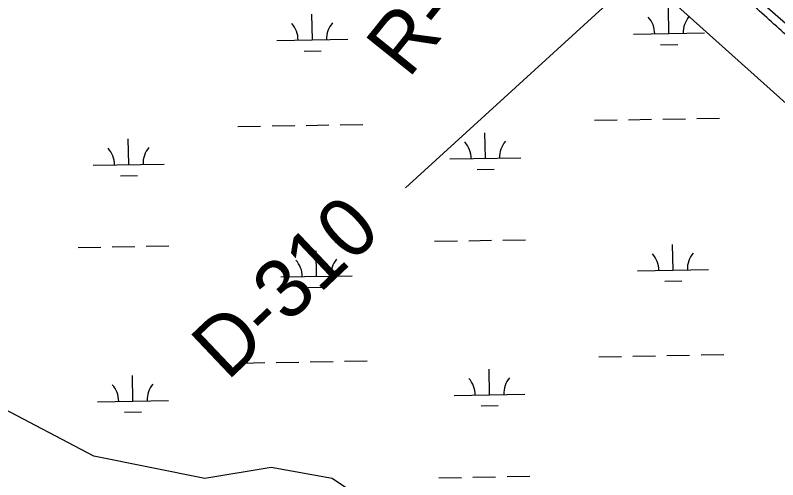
# Model space of a CAD drawing. Extents: x 3903937 to 3942190, y 260677 to 286651.
# Drawn here: x 3918879 to 3919952, y 279616 to 280270 of the extents above; entities that cross this region are included whole.
import ezdxf

# ---------------------------------------------------------------- set-up
doc = ezdxf.new("R2010")
doc.units = 0
for name, color, linetype in [('V-RIVR-EDGE', 7, 'Continuous'), ('V-RIVR-RANG', 7, 'Continuous'), ('V-RIVR-RANG-IDEN', 7, 'Continuous'), ('V-SITE-VEGE', 7, 'Continuous'), ('V-WETL-SWMP', 7, 'Continuous')]:
    doc.layers.add(name, color=color, linetype=linetype)

msp = doc.modelspace()

# ---------------------------------------------------------------- linework, layer by layer
at = {"layer": 'V-RIVR-EDGE'}
msp.add_spline([(3921377.3, 279062.2), (3921266.3, 279148.9), (3921205.7, 279194.7), (3921163, 279223.9), (3921117.5, 279259), (3921069, 279295.1), (3920989.5, 279356.5), (3920904.2, 279419.8), (3920848.5, 279465.1), (3920819.4, 279491.4), (3920764.6, 279532.3), (3920724.9, 279564.5), (3920717.6, 279574.2), (3920711.8, 279577.1), (3920707.9, 279580.1), (3920703.1, 279584.4), (3920697.7, 279590.3), (3920694.3, 279596.1), (3920679.8, 279608.3), (3920653.6, 279627.8), (3920647.8, 279633.1), (3920617.3, 279659.9), (3920603.2, 279669.7), (3920586.3, 279680.4), (3920572.2, 279685.8), (3920561.5, 279694.1), (3920554.7, 279695), (3920536.3, 279710.1), (3920503.8, 279735.5), (3920470.4, 279766.2), (3920409.9, 279826.5), (3920360.4, 279874.2), (3920304.2, 279925.9), (3920246.1, 279984.3), (3920184.1, 280042.2), (3920087.2, 280134.7), (3920077, 280142.5), (3920067.8, 280150.8), (3920023.2, 280189.8), (3919970.4, 280236), (3919916.1, 280284.7), (3919868.6, 280327.1), (3919856, 280338.3), (3919841, 280350), (3919835.2, 280353.4), (3919829.4, 280360.7), (3919822.1, 280368), (3919811.5, 280375.3), (3919804.7, 280378.7), (3919792.5, 280388), (3919779, 280401.1), (3919755.2, 280421.1), (3919718.9, 280448.4), (3919686.9, 280472.3), (3919581.7, 280567.7), (3919547.8, 280598.4), (3919513.9, 280625.2), (3919481.9, 280648.6), (3919448.9, 280669), (3919419.8, 280686.1), (3919392.7, 280705.6), (3919362.1, 280728), (3919330.2, 280752.9), (3919280.7, 280793.8), (3919246.8, 280820.1), (3919120.8, 280914.1), (3919044.2, 280969.7), (3918969, 281026.7), (3918955.5, 281036.9), (3918936.5, 281049.6), (3918911.8, 281069.6), (3918859, 281106.6), (3918831.8, 281126.6), (3918796, 281157.3), (3918776.6, 281169.5), (3918765, 281177.3), (3918749, 281193.3), (3918725.7, 281210.9), (3918705.3, 281225), (3918662.7, 281257.6), (3918621.5, 281285.9), (3918549.7, 281337.6), (3918525, 281357), (3918475.6, 281395.5), (3918463.5, 281407.2), (3918447, 281418.9), (3918411.1, 281449.1), (3918340.8, 281503.7), (3918290.9, 281544.1), (3918205.1, 281613.3), (3918154.7, 281655.7), (3918107.7, 281694.1), (3918054.9, 281736.5), (3917982.7, 281793), (3917905.1, 281852.5), (3917811.1, 281925.5), (3917735.9, 281981.1), (3917707.8, 282002.5), (3917656, 282043), (3917607.5, 282085.3), (3917579.9, 282111.1), (3917553.7, 282135.5), (3917491.7, 282196.3), (3917440.8, 282248.4), (3917425.1, 282263.8)], degree=3, dxfattribs=at)
at = {"layer": 'V-RIVR-RANG'}
msp.add_line((3919427.9, 280026.8), (3920388.6, 280902.6), dxfattribs=at)
at = {"layer": 'V-SITE-VEGE'}
for p, q in [((3919317.2, 280726.6), (3920011.7, 280102.1)), ((3918989.5, 279649.3), (3918825.6, 279735.2)), ((3919145.5, 279618.1), (3918989.5, 279649.3)), ((3919239.2, 279633.7), (3919145.5, 279618.1)), ((3919325, 279618.1), (3919239.2, 279633.7)), ((3919371.8, 279586.8), (3919325, 279618.1))]:
    msp.add_line(p, q, dxfattribs=at)
at = {"layer": 'V-WETL-SWMP'}
for p, q in [((3919798.8, 280243.8), (3919798.2, 280279.8)), ((3919933.9, 280283.9), (3920044.9, 280186.1)), ((3919297, 280235), (3919296.3, 280271)), ((3919247, 280234.1), (3919346.9, 280235.8)), ((3919748.8, 280242.9), (3919848.8, 280244.7)), ((3919787.1, 280228.1), (3919811.1, 280228.6)), ((3919285.2, 280219.3), (3919309.2, 280219.7)), ((3919694.1, 280121.9), (3919726.1, 280122.4)), ((3919742.1, 280122.7), (3919774.1, 280123.3)), ((3919790.1, 280123.5), (3919822.1, 280124.1)), ((3919838, 280124.4), (3919870, 280125)), ((3919192.2, 280113), (3919224.2, 280113.6)), ((3919240.2, 280113.9), (3919272.2, 280114.4)), ((3919288.2, 280114.7), (3919320.2, 280115.3)), ((3919336.2, 280115.6), (3919368.2, 280116.1)), ((3919540.4, 280068.4), (3919539.8, 280104.4)), ((3919038.6, 280059.6), (3919037.9, 280095.6)), ((3919490.4, 280067.5), (3919590.4, 280069.3)), ((3918988.6, 280058.7), (3919088.6, 280060.4)), ((3919528.7, 280052.8), (3919552.7, 280053.2)), ((3919026.8, 280043.9), (3919050.8, 280044.4)), ((3919469, 279951.7), (3919501, 279952.3)), ((3919517, 279952.5), (3919549, 279953.1)), ((3919565, 279953.4), (3919597, 279953.9)), ((3919804.6, 279911.2), (3919804, 279947.2)), ((3918967.2, 279942.9), (3918999.2, 279943.4)), ((3919015.2, 279943.7), (3919047.2, 279944.3)), ((3919063.2, 279944.6), (3919095.2, 279945.1)), ((3919302.8, 279902.3), (3919302.2, 279938.3)), ((3919252.8, 279901.5), (3919352.8, 279903.2)), ((3919754.6, 279910.3), (3919854.6, 279912)), ((3919792.9, 279895.5), (3919816.9, 279895.9)), ((3919291.1, 279886.7), (3919315.1, 279887.1)), ((3919699.9, 279789.2), (3919731.9, 279789.8)), ((3919747.9, 279790.1), (3919779.9, 279790.6)), ((3919795.9, 279790.9), (3919827.9, 279791.5)), ((3919843.9, 279791.8), (3919875.9, 279792.3)), ((3919198.1, 279780.4), (3919230.1, 279781)), ((3919246.1, 279781.2), (3919278.1, 279781.8)), ((3919294.1, 279782.1), (3919326.1, 279782.7)), ((3919342.1, 279782.9), (3919374.1, 279783.5)), ((3919546.3, 279735.8), (3919545.6, 279771.8)), ((3919044.4, 279726.9), (3919043.8, 279762.9)), ((3919496.3, 279734.9), (3919596.2, 279736.7)), ((3918994.4, 279726.1), (3919094.4, 279727.8)), ((3919534.5, 279720.1), (3919558.5, 279720.6)), ((3919032.7, 279711.3), (3919056.7, 279711.7)), ((3919474.9, 279619.1), (3919506.9, 279619.6)), ((3919522.9, 279619.9), (3919554.9, 279620.5)), ((3919570.9, 279620.8), (3919602.9, 279621.3))]:
    msp.add_line(p, q, dxfattribs=at)
for centre, start, end in [((3919854, 280245.2), 140.2366, 181.7802), ((3919241.7, 280234.5), 0.2366, 41.7802), ((3919352.2, 280236.4), 140.2366, 181.7802), ((3919743.5, 280243.3), 0.2366, 41.7802), ((3919485.2, 280067.9), 0.2366, 41.7802), ((3919595.6, 280069.8), 140.2366, 181.7802), ((3918983.3, 280059.1), 0.2366, 41.7802), ((3919093.8, 280061), 140.2366, 181.7802), ((3919859.9, 279912.6), 140.2366, 181.7802), ((3919247.6, 279901.8), 0.2366, 41.7802), ((3919358, 279903.8), 140.2366, 181.7802), ((3919749.4, 279910.7), 0.2366, 41.7802), ((3919491, 279735.3), 0.2366, 41.7802), ((3919601.5, 279737.2), 140.2366, 181.7802), ((3918989.2, 279726.4), 0.2366, 41.7802), ((3919099.6, 279728.4), 140.2366, 181.7802)]:
    msp.add_arc(centre, 35.2, start, end, dxfattribs=at)

# ---------------------------------------------------------------- texts
at = {"layer": 'V-RIVR-RANG-IDEN'}
for s, rotation, p in [('R-8.8', 51.255, (3919432.2, 280179.2)), ('D-310', 43.5009, (3919177.2, 279754.1))]:
    msp.add_text(s, height=83, rotation=rotation, dxfattribs=at).set_placement(p)

doc.saveas('drawing.dxf')
